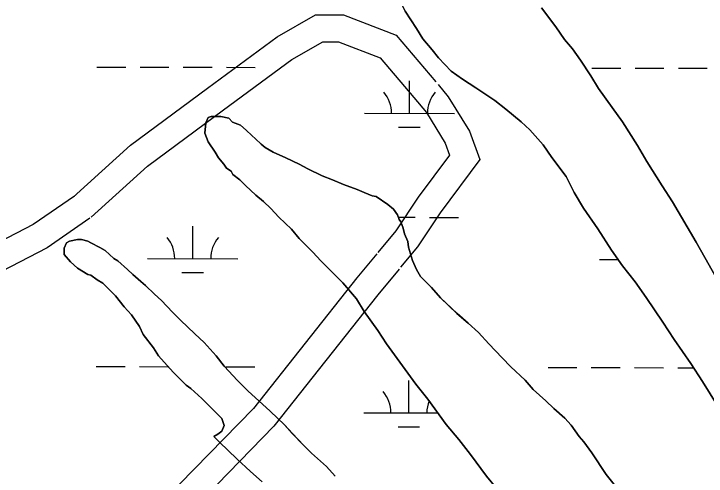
# Model space of a CAD drawing. Extents: x 3187622 to 3225504, y 800805 to 826213.
# Drawn here: x 3208906 to 3209675, y 820785 to 821298 of the extents above; entities that cross this region are included whole.
import ezdxf

# ---------------------------------------------------------------- set-up
doc = ezdxf.new("R2010")
doc.units = 0
for name, color, linetype in [('V-ROAD-CNTR', 7, 'Continuous'), ('V-SITE-VEGE', 7, 'Continuous'), ('V-WETL-SWMP', 7, 'Continuous')]:
    doc.layers.add(name, color=color, linetype=linetype)

msp = doc.modelspace()

# ---------------------------------------------------------------- linework, layer by layer
at = {"layer": 'V-ROAD-CNTR'}
for points in [[(3208971.44, 821094.76), (3209035, 821152.54), (3209120.67, 821215.73), (3209198.02, 821272.85), (3209240.72, 821297.25), (3209271.73, 821297.25), (3209330.32, 821274.83), (3209374.33, 821222.75)], [(3208991.62, 821072.56), (3209054.04, 821129.31), (3209138.48, 821191.6), (3209214.43, 821247.67), (3209248.69, 821267.25), (3209266.19, 821267.25), (3209312.39, 821249.57), (3209349.81, 821205.29)], [(3209376.86, 821219.75), (3209388.19, 821206.34), (3209411.9, 821167.86), (3209423.26, 821136.5), (3209379.29, 821077.42), (3209354.15, 821039.51), (3209335.26, 821016.78)], [(3209349.81, 821205.29), (3209363.83, 821188.7), (3209384.75, 821154.74), (3209389.56, 821141.46), (3209354.74, 821094.68), (3209330.04, 821057.44), (3209309.97, 821033.29)], [(3208973, 821096), (3208927.13, 821064.31), (3208774.83, 820985.39), (3208733.19, 820957.97), (3208646.75, 820907.7), (3208509.85, 820820.2), (3208389.14, 820707.71), (3208278.34, 820640.07), (3208142.51, 820576.94), (3207954.42, 820428.82), (3207746.46, 820299.67), (3207530.81, 820155.91), (3207211.01, 819947.18), (3207064.49, 819858.36)], [(3208990.05, 821071.32), (3208942.62, 821038.55), (3208790.03, 820959.48), (3208749, 820932.46), (3208662.38, 820882.08), (3208528.3, 820796.39), (3208407.37, 820683.69), (3208292.52, 820613.58), (3208158.32, 820551.21), (3207971.67, 820404.21), (3207762.7, 820274.44), (3207547.33, 820130.87), (3207226.99, 819921.78), (3207073.33, 819828.64), (3206915.15, 819706.45), (3206747.71, 819603.69), (3206519.84, 819447.92), (3206316.25, 819317.17), (3206097.47, 819172.09), (3205914.69, 819035.57)], [(3209308.73, 821031.8), (3209286.65, 821005.23), (3209171.9, 820860.1), (3209089.58, 820775.87), (3209087.02, 820740.58), (3209067.93, 820708.76), (3209006.52, 820665.87), (3208939.44, 820605.65), (3208911.76, 820556.84), (3208839.42, 820483.65), (3208756.21, 820390.85), (3208616.78, 820290.27), (3208511.79, 820230.5), (3208443.23, 820166.02), (3208394.68, 820127.07), (3208358.15, 820116.62), (3208322.61, 820104.61), (3208297.72, 820075.73), (3208204.65, 820004.15), (3208108.04, 819919.43), (3208096.8, 819885.96), (3208062.51, 819845.34), (3207801.59, 819629.17)], [(3209333.51, 821014.68), (3209309.96, 820986.34), (3209194.46, 820840.26), (3209118.71, 820762.75), (3209116.42, 820731.28), (3209090.37, 820687.83), (3209025.2, 820642.32), (3208963.12, 820586.6), (3208935.89, 820538.58), (3208861.27, 820463.08), (3208776.38, 820368.42), (3208633.03, 820265), (3208529.74, 820206.19), (3208462.92, 820143.36), (3208408.74, 820099.89), (3208367.08, 820087.98), (3208339.99, 820078.81), (3208318.44, 820053.81), (3208223.71, 819980.96), (3208133.91, 819902.21), (3208123.42, 819870.98), (3208083.71, 819823.95), (3207820.23, 819605.65)]]:
    msp.add_lwpolyline(points, dxfattribs=at)
at = {"layer": 'V-SITE-VEGE'}
for p, q in [((3209352.7, 821282.04), (3209340.37, 821301.39)), ((3209491.71, 821305.04), (3209507.57, 821283.94)), ((3209359.75, 821270.61), (3209352.7, 821282.04)), ((3209507.57, 821283.94), (3209517.26, 821269.87)), ((3209370.32, 821258.3), (3209359.75, 821270.61)), ((3209517.26, 821269.87), (3209526.07, 821259.32)), ((3209377.37, 821249.51), (3209370.32, 821258.3)), ((3209526.07, 821259.32), (3209534.88, 821247.01)), ((3209391.46, 821234.56), (3209377.37, 821249.51)), ((3209534.88, 821247.01), (3209546.34, 821229.42)), ((3209403.79, 821225.77), (3209391.46, 821234.56)), ((3209418.75, 821216.11), (3209403.79, 821225.77)), ((3209546.34, 821229.42), (3209555.15, 821215.35)), ((3209439.89, 821202.04), (3209418.75, 821216.11)), ((3209555.15, 821215.35), (3209570.12, 821194.24)), ((3209452.21, 821192.38), (3209439.89, 821202.04)), ((3209570.12, 821194.24), (3209581.58, 821178.41)), ((3209468.95, 821178.31), (3209452.21, 821192.38)), ((3209118.73, 821177.13), (3209121.37, 821183.29)), ((3209121.37, 821183.29), (3209124.89, 821184.17)), ((3209124.89, 821184.17), (3209135.45, 821184.18)), ((3209135.45, 821184.18), (3209144.25, 821182.43)), ((3209144.25, 821182.43), (3209148.65, 821178.03)), ((3209478.63, 821169.52), (3209468.95, 821178.31)), ((3209581.58, 821178.41), (3209598.32, 821152.03)), ((3209117.86, 821165.69), (3209118.73, 821177.13)), ((3209148.65, 821178.03), (3209157.45, 821174.52)), ((3209157.45, 821174.52), (3209163.62, 821169.25)), ((3209121.39, 821156.01), (3209117.86, 821165.69)), ((3209163.62, 821169.25), (3209169.78, 821163.09)), ((3209169.78, 821163.09), (3209174.18, 821159.58)), ((3209493.6, 821152.82), (3209478.63, 821169.52)), ((3209129.32, 821144.58), (3209121.39, 821156.01)), ((3209174.18, 821159.58), (3209180.35, 821153.42)), ((3209180.35, 821153.42), (3209184.75, 821149.91)), ((3209184.75, 821149.91), (3209193.56, 821144.64)), ((3209503.3, 821138.74), (3209493.6, 821152.82)), ((3209598.32, 821152.03), (3209608.89, 821134.44)), ((3209132.84, 821138.42), (3209129.32, 821144.58)), ((3209193.56, 821144.64), (3209207.64, 821138.49)), ((3209139.01, 821131.39), (3209132.84, 821138.42)), ((3209207.64, 821138.49), (3209222.6, 821131.46)), ((3209519.15, 821117.64), (3209503.3, 821138.74)), ((3209608.89, 821134.44), (3209625.64, 821107.18)), ((3209141.65, 821126.99), (3209139.01, 821131.39)), ((3209146.94, 821123.47), (3209141.65, 821126.99)), ((3209222.6, 821131.46), (3209232.29, 821126.19)), ((3209232.29, 821126.19), (3209248.13, 821118.28)), ((3209148.7, 821119.96), (3209146.94, 821123.47)), ((3209156.62, 821113.8), (3209148.7, 821119.96)), ((3209248.13, 821118.28), (3209259.58, 821113.89)), ((3209527.97, 821100.05), (3209519.15, 821117.64)), ((3209162.79, 821107.65), (3209156.62, 821113.8)), ((3209259.58, 821113.89), (3209271.9, 821108.62)), ((3209174.24, 821097.1), (3209162.79, 821107.65)), ((3209271.9, 821108.62), (3209286.86, 821103.36)), ((3209286.86, 821103.36), (3209294.79, 821099.85)), ((3209625.64, 821107.18), (3209637.09, 821089.59)), ((3209183.04, 821090.07), (3209174.24, 821097.1)), ((3209294.79, 821099.85), (3209303.59, 821096.34)), ((3209303.59, 821096.34), (3209307.99, 821095.46)), ((3209307.99, 821095.46), (3209321.2, 821086.67)), ((3209538.54, 821082.46), (3209527.97, 821100.05)), ((3209190.97, 821082.16), (3209183.04, 821090.07)), ((3209321.2, 821086.67), (3209327.36, 821081.4)), ((3209637.09, 821089.59), (3209663.53, 821044.73)), ((3209199.78, 821072.49), (3209190.97, 821082.16)), ((3209327.36, 821081.4), (3209331.76, 821075.24)), ((3209554.4, 821059.6), (3209538.54, 821082.46)), ((3209213.87, 821059.3), (3209199.78, 821072.49)), ((3209331.76, 821075.24), (3209333.53, 821069.96)), ((3209333.53, 821069.96), (3209335.29, 821067.33)), ((3209335.29, 821067.33), (3209337.94, 821060.29)), ((3209222.68, 821048.75), (3209213.87, 821059.3)), ((3209337.94, 821060.29), (3209339.7, 821054.13)), ((3209569.38, 821035.85), (3209554.4, 821059.6)), ((3208967.5, 821045.88), (3208976.29, 821047.65)), ((3208976.29, 821047.65), (3208980.69, 821047.66)), ((3208980.69, 821047.66), (3208987.73, 821045.9)), ((3209237.65, 821033.8), (3209222.68, 821048.75)), ((3209339.7, 821054.13), (3209343.23, 821045.33)), ((3208961.35, 821037.96), (3208963.98, 821044.12)), ((3208963.98, 821044.12), (3208967.5, 821045.88)), ((3208987.73, 821045.9), (3208991.26, 821044.14)), ((3208991.26, 821044.14), (3209000.94, 821038.87)), ((3209343.23, 821045.33), (3209344.12, 821039.17)), ((3209663.53, 821044.73), (3209690.85, 820996.36)), ((3208961.35, 821030.92), (3208961.35, 821037.96)), ((3209000.94, 821038.87), (3209007.1, 821035.36)), ((3209007.1, 821035.36), (3209016.79, 821026.57)), ((3209246.46, 821024.13), (3209237.65, 821033.8)), ((3209344.12, 821039.17), (3209348.53, 821024.22)), ((3209581.72, 821018.26), (3209569.38, 821035.85)), ((3208968.4, 821023.01), (3208961.35, 821030.92)), ((3209016.79, 821026.57), (3209021.19, 821023.93)), ((3208976.32, 821015.97), (3208968.4, 821023.01)), ((3209021.19, 821023.93), (3209031.76, 821014.26)), ((3209271.12, 820999.51), (3209246.46, 821024.13)), ((3209348.53, 821024.22), (3209352.94, 821014.54)), ((3209595.81, 821000.68), (3209581.72, 821018.26)), ((3208987.77, 821008.94), (3208976.32, 821015.97)), ((3208991.29, 821008.07), (3208987.77, 821008.94)), ((3209031.76, 821014.26), (3209037.92, 821008.99)), ((3209037.92, 821008.99), (3209046.73, 821001.08)), ((3209352.94, 821014.54), (3209357.34, 821006.63)), ((3208998.33, 821002.79), (3208991.29, 821008.07)), ((3209004.49, 820999.28), (3208998.33, 821002.79)), ((3209357.34, 821006.63), (3209369.67, 820994.32)), ((3209018.59, 820985.21), (3209004.49, 820999.28)), ((3209046.73, 821001.08), (3209052.01, 820996.68)), ((3209052.01, 820996.68), (3209061.7, 820987.01)), ((3209286.09, 820981.93), (3209271.12, 820999.51)), ((3209369.67, 820994.32), (3209379.36, 820982.89)), ((3209608.15, 820983.09), (3209595.81, 821000.68)), ((3209061.7, 820987.01), (3209069.63, 820979.98)), ((3209028.27, 820972.9), (3209018.59, 820985.21)), ((3209069.63, 820979.98), (3209081.96, 820966.79)), ((3209294.9, 820967.85), (3209286.09, 820981.93)), ((3209379.36, 820982.89), (3209397.85, 820965.31)), ((3209626.65, 820955.83), (3209608.15, 820983.09)), ((3209036.2, 820964.11), (3209028.27, 820972.9)), ((3209045.01, 820950.92), (3209036.2, 820964.11)), ((3209081.96, 820966.79), (3209090.77, 820958)), ((3209309.88, 820946.75), (3209294.9, 820967.85)), ((3209397.85, 820965.31), (3209410.18, 820954.76)), ((3209090.77, 820958), (3209106.62, 820943.05)), ((3209638.98, 820936.48), (3209626.65, 820955.83)), ((3209049.42, 820942.12), (3209045.01, 820950.92)), ((3209410.18, 820954.76), (3209421.63, 820944.21)), ((3209060.87, 820927.18), (3209049.42, 820942.12)), ((3209106.62, 820943.05), (3209117.19, 820933.38)), ((3209319.57, 820931.8), (3209309.88, 820946.75)), ((3209421.63, 820944.21), (3209433.08, 820931.9)), ((3209117.19, 820933.38), (3209130.4, 820918.44)), ((3209657.48, 820910.09), (3209638.98, 820936.48)), ((3209066.16, 820918.38), (3209060.87, 820927.18)), ((3209352.17, 820886.95), (3209319.57, 820931.8)), ((3209433.08, 820931.9), (3209448.06, 820916.07)), ((3209075.85, 820907.83), (3209066.16, 820918.38)), ((3209130.4, 820918.44), (3209139.21, 820907)), ((3209448.06, 820916.07), (3209457.74, 820906.4)), ((3209670.7, 820889.87), (3209657.48, 820910.09)), ((3209082.9, 820899.92), (3209075.85, 820907.83)), ((3209139.21, 820907), (3209154.18, 820891.18)), ((3209457.74, 820906.4), (3209473.59, 820891.46)), ((3209096.99, 820885.85), (3209082.9, 820899.92)), ((3209102.27, 820882.33), (3209096.99, 820885.85)), ((3209154.18, 820891.18), (3209165.63, 820879.75)), ((3209365.38, 820870.24), (3209352.17, 820886.95)), ((3209473.59, 820891.46), (3209482.41, 820880.91)), ((3209687.44, 820862.61), (3209670.7, 820889.87)), ((3209114.6, 820870.91), (3209102.27, 820882.33)), ((3209165.63, 820879.75), (3209190.29, 820856.89)), ((3209482.41, 820880.91), (3209496.49, 820868.6)), ((3209136.62, 820848.93), (3209114.6, 820870.91)), ((3209385.65, 820842.1), (3209365.38, 820870.24)), ((3209496.49, 820868.6), (3209505.3, 820859.81)), ((3209190.29, 820856.89), (3209206.14, 820841.95)), ((3209505.3, 820859.81), (3209517.63, 820849.26)), ((3209139.26, 820841.01), (3209136.62, 820848.93)), ((3209517.63, 820849.26), (3209524.68, 820841.34)), ((3209136.63, 820834.85), (3209139.26, 820841.01)), ((3209206.14, 820841.95), (3209214.94, 820832.28)), ((3209399.74, 820825.4), (3209385.65, 820842.1)), ((3209524.68, 820841.34), (3209533.48, 820829.03)), ((3209132.23, 820831.32), (3209136.63, 820834.85)), ((3209214.94, 820832.28), (3209227.27, 820819.09)), ((3209127.83, 820828.68), (3209132.23, 820831.32)), ((3209134, 820822.53), (3209127.83, 820828.68)), ((3209412.95, 820808.69), (3209399.74, 820825.4)), ((3209533.48, 820829.03), (3209538.77, 820822.88)), ((3209153.37, 820804.07), (3209134, 820822.53)), ((3209227.27, 820819.09), (3209236.08, 820810.3)), ((3209538.77, 820822.88), (3209547.58, 820810.57)), ((3209236.08, 820810.3), (3209252.82, 820795.35)), ((3209547.58, 820810.57), (3209563.44, 820786.82)), ((3209168.34, 820790), (3209153.37, 820804.07)), ((3209430.57, 820784.95), (3209412.95, 820808.69)), ((3209252.82, 820795.35), (3209262.5, 820784.8)), ((3209181.55, 820778.57), (3209168.34, 820790)), ((3209563.44, 820786.82), (3209572.25, 820775.39)), ((3209442.9, 820770), (3209430.57, 820784.95))]:
    msp.add_line(p, q, dxfattribs=at)
at = {"layer": 'V-WETL-SWMP'}
for p, q in [((3208997.83, 821239.24), (3209029.83, 821239.17)), ((3209045.83, 821239.14), (3209077.83, 821239.07)), ((3209093.83, 821239.04), (3209125.83, 821238.98)), ((3209141.83, 821238.94), (3209173.83, 821238.88)), ((3209547.74, 821238.12), (3209579.74, 821238.05)), ((3209595.74, 821238.02), (3209627.74, 821237.95)), ((3209643.74, 821237.92), (3209675.74, 821237.86)), ((3209345.05, 821187.79), (3209345.12, 821223.79)), ((3209295.05, 821187.89), (3209395.05, 821187.69)), ((3209333.01, 821172.38), (3209357.01, 821172.33)), ((3209332.72, 821072.38), (3209351.4, 821072.34)), ((3209367.4, 821072.31), (3209399.4, 821072.24)), ((3209104.24, 821026.42), (3209104.32, 821062.42)), ((3209054.24, 821026.52), (3209154.24, 821026.31)), ((3209556.15, 821025.5), (3209576.67, 821025.45)), ((3209092.21, 821011.01), (3209116.21, 821010.96)), ((3208997.16, 820906.56), (3209029.16, 820906.5)), ((3209045.16, 820906.46), (3209077.12, 820906.4)), ((3209141.16, 820906.27), (3209173.16, 820906.2)), ((3209499.06, 820905.54), (3209531.06, 820905.48)), ((3209547.06, 820905.44), (3209579.06, 820905.38)), ((3209595.06, 820905.34), (3209627.06, 820905.28)), ((3209643.06, 820905.25), (3209660.68, 820905.21)), ((3209344.37, 820855.11), (3209344.44, 820891.11)), ((3209294.37, 820855.22), (3209376.32, 820855.05)), ((3209332.34, 820839.71), (3209356.34, 820839.66))]:
    msp.add_line(p, q, dxfattribs=at)
for points in [[(3209319.21, 821342.73), (3209322.74, 821333.93), (3209332.44, 821316.34), (3209340.37, 821301.39), (3209352.7, 821282.04), (3209359.75, 821270.61), (3209370.32, 821258.3), (3209377.37, 821249.51), (3209391.46, 821234.56), (3209403.79, 821225.77), (3209418.76, 821216.11), (3209439.89, 821202.05), (3209452.21, 821192.38), (3209468.95, 821178.31)], [(3209825.62, 820837.21), (3209796.56, 820863.58), (3209789.51, 820869.73), (3209768.37, 820890.83), (3209756.92, 820904.9), (3209745.47, 820918.09), (3209730.5, 820939.2), (3209712.88, 820962.06), (3209708.47, 820970.86), (3209690.85, 820996.36), (3209663.53, 821044.73), (3209637.09, 821089.58), (3209625.64, 821107.17), (3209608.89, 821134.44), (3209598.32, 821152.03), (3209581.58, 821178.41), (3209570.12, 821194.24), (3209555.15, 821215.34), (3209546.33, 821229.42), (3209534.88, 821247.01), (3209526.07, 821259.32), (3209517.26, 821269.87), (3209507.57, 821283.94), (3209491.71, 821305.04)], [(3209286.86, 821103.36), (3209271.9, 821108.62), (3209259.58, 821113.89), (3209248.13, 821118.28), (3209232.29, 821126.19), (3209222.6, 821131.46), (3209207.64, 821138.49), (3209193.55, 821144.64), (3209184.75, 821149.91), (3209180.35, 821153.42), (3209174.18, 821159.58), (3209169.78, 821163.09), (3209163.62, 821169.25), (3209157.45, 821174.52), (3209148.65, 821178.03), (3209144.25, 821182.43), (3209135.44, 821184.18), (3209124.89, 821184.17), (3209121.37, 821183.29), (3209118.73, 821177.13), (3209117.86, 821165.69), (3209121.39, 821156.01), (3209129.32, 821144.58), (3209132.84, 821138.42), (3209139.01, 821131.39), (3209141.65, 821126.99), (3209146.94, 821123.47), (3209148.7, 821119.96), (3209156.62, 821113.81), (3209162.79, 821107.65), (3209174.24, 821097.1), (3209183.04, 821090.07), (3209190.97, 821082.16), (3209199.78, 821072.48), (3209213.87, 821059.3), (3209222.68, 821048.75), (3209237.65, 821033.8), (3209246.46, 821024.13), (3209271.12, 820999.51), (3209286.09, 820981.93), (3209294.9, 820967.86), (3209309.88, 820946.75), (3209319.57, 820931.8), (3209352.17, 820886.95), (3209365.38, 820870.24), (3209385.64, 820842.1), (3209399.74, 820825.4), (3209412.95, 820808.69), (3209430.57, 820784.95), (3209442.9, 820770)], [(3209468.95, 821178.31), (3209478.63, 821169.52), (3209493.61, 821152.82), (3209503.3, 821138.74), (3209519.15, 821117.64), (3209527.97, 821100.05), (3209538.54, 821082.46), (3209554.4, 821059.59), (3209569.38, 821035.85), (3209581.72, 821018.26), (3209595.81, 821000.68), (3209608.15, 820983.09), (3209626.65, 820955.83), (3209638.98, 820936.48), (3209657.48, 820910.1), (3209670.7, 820889.87), (3209687.45, 820862.61)], [(3209572.25, 820775.39), (3209563.44, 820786.82), (3209547.58, 820810.57), (3209538.77, 820822.88), (3209533.48, 820829.03), (3209524.68, 820841.34), (3209517.63, 820849.26), (3209505.3, 820859.81), (3209496.49, 820868.6), (3209482.4, 820880.91), (3209473.6, 820891.46), (3209457.74, 820906.4), (3209448.06, 820916.07), (3209433.08, 820931.9), (3209421.63, 820944.21), (3209410.18, 820954.76), (3209397.86, 820965.31), (3209379.36, 820982.89), (3209369.67, 820994.32), (3209357.34, 821006.63), (3209352.94, 821014.54), (3209348.53, 821024.22), (3209344.12, 821039.17), (3209343.23, 821045.33), (3209339.7, 821054.13), (3209337.94, 821060.29), (3209335.29, 821067.32), (3209333.53, 821069.96), (3209331.77, 821075.24), (3209327.36, 821081.4), (3209321.2, 821086.67), (3209307.99, 821095.46), (3209303.59, 821096.33), (3209294.79, 821099.85), (3209286.86, 821103.36)], [(3209262.5, 820784.8), (3209252.81, 820795.35), (3209236.08, 820810.3), (3209227.28, 820819.09), (3209214.95, 820832.28), (3209206.14, 820841.95), (3209190.29, 820856.89), (3209165.63, 820879.75), (3209154.18, 820891.18), (3209139.21, 820907), (3209130.4, 820918.44), (3209117.18, 820933.38), (3209106.62, 820943.05), (3209090.77, 820958), (3209081.96, 820966.79), (3209069.63, 820979.98), (3209061.7, 820987.01), (3209052.01, 820996.68), (3209046.73, 821001.08), (3209037.92, 821008.99), (3209031.76, 821014.26), (3209021.19, 821023.93), (3209016.79, 821026.57), (3209007.1, 821035.36), (3209000.94, 821038.87), (3208991.26, 821044.14), (3208987.73, 821045.9), (3208980.69, 821047.66), (3208976.29, 821047.65), (3208967.5, 821045.89), (3208963.98, 821044.12), (3208961.34, 821037.96), (3208961.35, 821030.92), (3208968.4, 821023.01), (3208976.32, 821015.97), (3208987.77, 821008.95), (3208991.29, 821008.07), (3208998.33, 821002.8), (3209004.5, 820999.28), (3209018.59, 820985.21), (3209028.28, 820972.9), (3209036.2, 820964.11), (3209045.01, 820950.92), (3209049.42, 820942.12), (3209060.87, 820927.18), (3209066.16, 820918.38), (3209075.85, 820907.83), (3209082.9, 820899.92), (3209096.99, 820885.85), (3209102.27, 820882.33), (3209114.6, 820870.91), (3209136.62, 820848.93), (3209139.26, 820841.01), (3209136.63, 820834.85), (3209132.23, 820831.32), (3209127.83, 820828.68), (3209134, 820822.53), (3209153.37, 820804.06), (3209168.35, 820790), (3209181.55, 820778.57)]]:
    msp.add_lwpolyline(points, dxfattribs=at)
for centre, start, end in [((3209289.8, 821188.37), 359.11148, 40.65514), ((3209400.29, 821188.15), 139.11148, 180.65514), ((3209049, 821027), 359.11148, 40.65514), ((3209159.49, 821026.78), 139.11148, 180.65514), ((3209289.13, 820855.7), 359.11148, 40.65514), ((3209399.61, 820855.48), 158.66411, 180.65514)]:
    msp.add_arc(centre, 35.25, start, end, dxfattribs=at)

doc.saveas('drawing.dxf')
